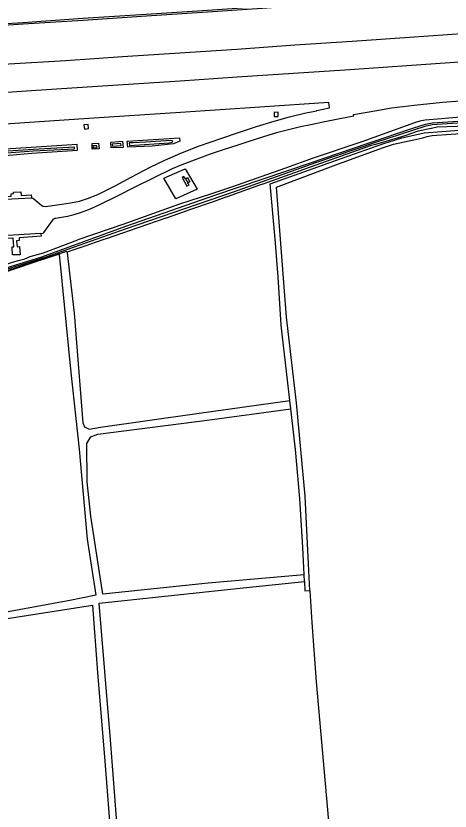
# Model space of a CAD drawing. Extents: x 126000 to 131009, y 393000 to 395500.
# Drawn here: x 128403.6 to 128585.5, y 394137.2 to 394470.4 of the extents above; entities that cross this region are included whole.
import ezdxf

# ---------------------------------------------------------------- set-up
doc = ezdxf.new("R2010")
doc.units = 0
doc.layers.add('gg-kntw-bovenkant insteek waterloop', color=7, linetype='Continuous')
doc.layers.add('gx-grn-maaiveld', color=7, linetype='Continuous')

msp = doc.modelspace()

# ---------------------------------------------------------------- linework, layer by layer
at = {"layer": 'gg-kntw-bovenkant insteek waterloop'}
for points in [[(128640.44, 394431.6), (128639.8, 394431.73), (128596.04, 394428.5), (128581.97, 394427.33), (128575.15, 394426.7), (128572.91, 394426.28), (128570.65, 394425.7), (128548.5, 394417.72)], [(128548.5, 394417.72), (128528.11, 394410.76), (128516.53, 394406.67), (128493.95, 394398.62), (128485.16, 394395.68), (128472.19, 394391.61), (128448.43, 394383.09), (128429.53, 394376.6)]]:
    msp.add_lwpolyline(points, dxfattribs=at)
at = {"layer": 'gx-grn-maaiveld'}
for p, q in [((128474.6, 394402.19), (128475.66, 394400.43)), ((128396.14, 394393.45), (128410.08, 394394.23)), ((128414.04, 394379.25), (128397.83, 394378.23)), ((128421.72, 394370.66), (128421.71, 394370.8)), ((128425.03, 394371.41), (128424.97, 394371.92)), ((128518.8, 394305.76), (128518.41, 394309.21)), ((128524.51, 394233.47), (128524.38, 394236.21))]:
    msp.add_line(p, q, dxfattribs=at)
for points in [[(128580.57, 394481.35), (128580.4, 394481.43), (128578.76, 394481.19), (128575.78, 394480.54), (128565, 394478.87), (128558.36, 394477.99), (128549.57, 394477.23), (128541.02, 394476.63), (128531.97, 394476.07), (128506.67, 394474.29), (128481.81, 394472.6), (128458.24, 394471.04), (128431.7, 394469.29), (128406.55, 394467.52), (128388.04, 394466.44)], [(128580.57, 394481.35), (128580.57, 394481.21), (128579, 394480.63), (128575.87, 394479.91), (128565.14, 394478.31), (128558.39, 394477.45), (128549.68, 394476.59), (128541.08, 394476.02), (128532.05, 394475.31), (128506.78, 394473.55), (128481.84, 394471.89), (128458.29, 394470.32), (128431.84, 394468.54), (128406.59, 394466.91), (128388.12, 394465.71)], [(128389.91, 394449.52), (128400.66, 394450.29), (128424.47, 394451.8), (128448.29, 394453.37), (128472.34, 394455), (128496.19, 394456.54), (128520.42, 394458.26), (128544.52, 394459.91), (128568.54, 394461.55), (128592.43, 394463.18), (128616.51, 394464.9), (128640.41, 394466.54), (128664.35, 394468.2), (128688.26, 394469.81), (128712.25, 394471.54), (128748.03, 394474.2)], [(128749.69, 394462.43), (128722.24, 394460.41), (128698.47, 394458.73), (128674.75, 394457.02), (128650.88, 394455.43), (128627.12, 394453.71), (128614.89, 394452.87), (128591.38, 394451.26), (128567.42, 394449.57), (128543.58, 394447.91), (128519.91, 394446.27), (128496.27, 394444.71), (128472.36, 394443.12), (128448.49, 394441.56), (128420.64, 394439.68), (128391.22, 394437.79)], [(128410.08, 394394.23), (128410.21, 394394.22), (128410.62, 394394.1), (128411.12, 394393.81), (128414.47, 394390.93), (128414.74, 394390.75), (128415.09, 394390.65), (128415.98, 394390.61), (128422.89, 394391.61), (128426.42, 394392.04), (128430.25, 394392.86), (128433.59, 394393.92), (128437.87, 394395.56), (128445.22, 394399.22), (128451.87, 394402.91), (128459.84, 394407.08), (128465.93, 394409.95), (128472.65, 394412.86), (128480.06, 394415.8), (128489.82, 394419.23), (128496.87, 394421.54), (128504.46, 394424.04), (128511.78, 394426.34), (128518.29, 394428.09), (128524.58, 394429.69), (128529.61, 394430.73), (128529.68, 394430.79), (128535.01, 394431.97), (128534.68, 394434.18), (128505.84, 394432.17), (128472.56, 394429.97), (128434.12, 394427.4), (128392.67, 394424.67)], [(128414.04, 394379.25), (128414.95, 394379.34), (128415.12, 394379.48), (128415.25, 394379.63), (128419.34, 394385.31), (128419.51, 394385.45), (128419.87, 394385.62), (128420.19, 394385.7), (128425.22, 394386.52), (128428.02, 394387.27), (128431.12, 394388.16), (128434.13, 394389.28), (128438.5, 394391.21), (128446.67, 394395.34), (128452.94, 394398.53), (128461.57, 394402.78), (128469.26, 394406.5), (128473.3, 394408.22), (128479.48, 394410.61), (128485.08, 394412.63), (128490.53, 394414.5), (128496.68, 394416.48), (128500.92, 394417.87), (128507.49, 394419.85), (128513.34, 394421.7), (128516.68, 394422.56), (128522.82, 394424.07), (128527.12, 394424.99), (128532.33, 394426.08), (128540.03, 394427.55), (128545.25, 394428.53), (128545.02, 394429.07), (128553.95, 394430.7), (128560.91, 394431.88), (128570.42, 394433.04), (128582.39, 394434.25), (128597.11, 394435.4)], [(128518.41, 394309.21), (128514.81, 394340.82), (128513.45, 394361.06), (128512.19, 394376.83), (128510.1, 394400.04), (128538.33, 394410.08), (128552.59, 394415.16), (128557.29, 394416.84), (128560.87, 394417.94), (128561.36, 394418.09), (128563.11, 394418.63), (128565.32, 394419.39), (128574.66, 394421.44), (128582.01, 394422.04), (128600.39, 394423.43), (128645.97, 394426.2), (128694.12, 394429.58), (128741.09, 394433.28), (128764.57, 394434.74), (128787.17, 394436.67)], [(128621.7, 394427.7), (128578.07, 394424.73), (128574.89, 394424.11), (128554.72, 394417.55), (128529.2, 394408.83), (128494.65, 394396.63), (128449.44, 394381.11), (128416.1, 394369.29), (128388.22, 394360.67), (128386.42, 394360.54), (128356.09, 394358.68), (128296.59, 394354.79), (128248.05, 394351.67), (128246.26, 394351.77), (128234.12, 394356.98), (128193.15, 394376.25), (128145, 394398.73), (128144.2, 394398.88), (128126.57, 394399.13), (128070.86, 394399.9), (128038.39, 394400.99)], [(128389.89, 394361.92), (128414.49, 394369.52), (128449.7, 394382.27), (128487.43, 394395.4), (128526.57, 394408.68), (128551.16, 394417.18), (128570.37, 394423.57), (128575.21, 394425.12), (128578, 394425.62), (128628.56, 394428.81)], [(128511.78, 394430.03), (128511.8, 394428.23), (128513.49, 394428.32), (128513.51, 394430.09), (128511.78, 394430.03)], [(128592.67, 394424.19), (128580.08, 394423.81), (128577.69, 394423.3), (128577.63, 394423.28), (128572.18, 394422.11), (128566.57, 394420.18), (128557.2, 394417.33), (128554.66, 394416.66), (128554.34, 394416.57), (128552.02, 394415.95), (128552.01, 394415.95), (128548.59, 394414.76), (128524.93, 394406.33), (128524.23, 394406.09), (128507.05, 394399.97), (128505.71, 394399.49), (128492.08, 394394.64), (128491.67, 394394.49), (128491.55, 394394.45), (128486.23, 394392.55), (128476.76, 394389.26), (128476.75, 394389.25), (128471.79, 394387.53), (128466.49, 394385.7), (128466.45, 394385.68), (128458.33, 394382.89), (128441.39, 394377.05), (128440.46, 394376.73), (128440.39, 394376.71), (128434.05, 394374.52), (128433.77, 394374.43), (128427.41, 394372.23), (128427.05, 394372.11), (128425.03, 394371.41)], [(128432.05, 394424.76), (128432.31, 394423), (128434.07, 394423.3), (128433.85, 394424.99), (128432.05, 394424.76)], [(128526.81, 394229.71), (128526.18, 394240.8), (128524.85, 394269.23), (128521.2, 394308.32), (128516.98, 394344.15), (128512.79, 394398.63), (128538.82, 394408.48), (128557.68, 394415.36), (128561.84, 394416.75), (128570.35, 394418.45), (128574.07, 394419.41), (128575.98, 394419.9), (128578.02, 394420.32), (128593.9, 394421.47)], [(128443.33, 394417.57), (128448.26, 394417.93), (128448.5, 394415.26), (128443.44, 394415.14), (128443.33, 394417.57)], [(128469.58, 394416.85), (128460.73, 394415.89), (128450.45, 394415.42), (128450.19, 394417.89), (128472.13, 394419.37), (128472.26, 394417.89), (128469.58, 394416.85)], [(128467.86, 394417.23), (128469.05, 394417.59), (128469.29, 394417.82), (128469.04, 394418.06), (128468.54, 394418.21), (128458.02, 394417.58), (128452.67, 394417.27), (128451.06, 394417.2), (128451.25, 394416.14), (128467.86, 394417.23)], [(128394.12, 394411.59), (128410.28, 394412.96), (128429.34, 394414.19), (128429.25, 394416.52), (128403.56, 394414.82), (128393.83, 394414.26)], [(128394.01, 394412.6), (128410.77, 394413.84), (128428.12, 394414.71), (128428.09, 394415.47), (128410.88, 394414.52), (128393.94, 394413.3)], [(128435.48, 394416.91), (128438.27, 394417.16), (128438.44, 394414.78), (128435.6, 394414.53), (128435.48, 394416.91)], [(128435.94, 394415.14), (128437.65, 394415.32), (128437.55, 394416.06), (128435.88, 394416.02), (128435.94, 394415.14)], [(128447.7, 394416.07), (128447.51, 394417.02), (128443.91, 394416.73), (128444.08, 394415.83), (128447.7, 394416.07)], [(128474.46, 394406.29), (128479.48, 394397.8), (128470.67, 394393.79), (128465.58, 394402.44), (128474.46, 394406.29)], [(128474.6, 394402.19), (128473.99, 394403.17), (128473.27, 394402.71), (128475.26, 394399.12), (128476.18, 394399.64), (128475.66, 394400.43)], [(128474.6, 394402.19), (128475.44, 394402.68), (128476.46, 394400.87), (128475.66, 394400.43)], [(128396.02, 394394.57), (128401.62, 394394.87), (128401.54, 394395.93), (128402.56, 394396.02), (128402.53, 394396.54), (128405.68, 394396.73), (128405.77, 394395.23), (128410.01, 394395.44), (128410.08, 394394.23)], [(128414.04, 394379.25), (128414.16, 394378.1), (128404.93, 394377.4), (128405, 394376.29), (128403.91, 394376.22), (128404.07, 394373.74), (128405.16, 394373.81), (128405.38, 394370.34), (128402.21, 394370.3), (128402, 394373.61), (128402.72, 394373.66), (128402.49, 394377.24), (128397.97, 394376.96)], [(128399.16, 394366.23), (128404.5, 394367.9), (128407.29, 394368.68), (128409.61, 394369.69), (128415.15, 394371.16), (128429.53, 394376.6)], [(128421.71, 394370.8), (128388.03, 394359.83), (128344.91, 394357.45), (128332.21, 394356.77), (128290.51, 394353.95), (128251.14, 394350.96)], [(128421.71, 394370.8), (128423.2, 394371.32), (128424.97, 394371.92)], [(128425.03, 394371.41), (128425.06, 394371.16), (128428.03, 394345.85), (128431.65, 394299.91), (128432.33, 394298.22), (128434.36, 394297.3), (128438.99, 394298.15), (128479.37, 394303.88), (128518.41, 394309.21)], [(128421.72, 394370.66), (128417.16, 394369.12), (128412.35, 394367.5), (128402.43, 394364.16), (128393.44, 394361.13), (128392.97, 394360.97), (128391.76, 394360.57), (128388.08, 394359.33), (128378.08, 394358.82), (128377.93, 394358.81), (128341.12, 394356.93), (128340.86, 394356.92)], [(128421.72, 394370.66), (128421.78, 394370.12), (128421.87, 394369.22), (128426.64, 394321.06), (128430.07, 394288.86), (128433.43, 394251.18), (128437.11, 394227.68), (128426.19, 394225.48), (128379.61, 394216.9), (128356.47, 394215.11), (128352.85, 394217.01)], [(128524.38, 394236.21), (128484.22, 394232.78), (128440.07, 394228.14), (128435, 394260.8), (128433.49, 394275.25), (128433.27, 394291.31), (128435.04, 394294.1), (128437.9, 394295.2), (128483.76, 394301.1), (128518.8, 394305.76)], [(128524.38, 394236.21), (128523.87, 394247.7), (128522.55, 394268.27), (128520.72, 394288.77), (128518.8, 394305.76)], [(128351.63, 394211.3), (128353.77, 394211.91), (128356.91, 394212.8), (128380.28, 394214.91), (128435.68, 394223.53), (128437.84, 394195.29), (128440.86, 394158.11), (128443.97, 394118.57), (128446.48, 394085.27), (128448, 394042.19), (128450.35, 393985.86), (128451.9, 393956.46), (128451.15, 393953.86), (128454.4, 393951.84), (128452.58, 393983.09), (128450.7, 394027.88), (128450.25, 394052.27), (128447.1, 394116.13), (128443.29, 394167.05), (128438.54, 394224.38), (128498.85, 394230.82), (128524.51, 394233.47)], [(128524.51, 394233.47), (128524.68, 394229.59), (128526.81, 394229.71)], [(128526.81, 394229.71), (128527.57, 394216.21), (128529.4, 394191.36), (128536.98, 394106.16), (128539.55, 394080.05), (128559.75, 394081.55), (128589.01, 394075.32), (128624.64, 394077.07)]]:
    msp.add_lwpolyline(points, dxfattribs=at)

doc.saveas('drawing.dxf')
